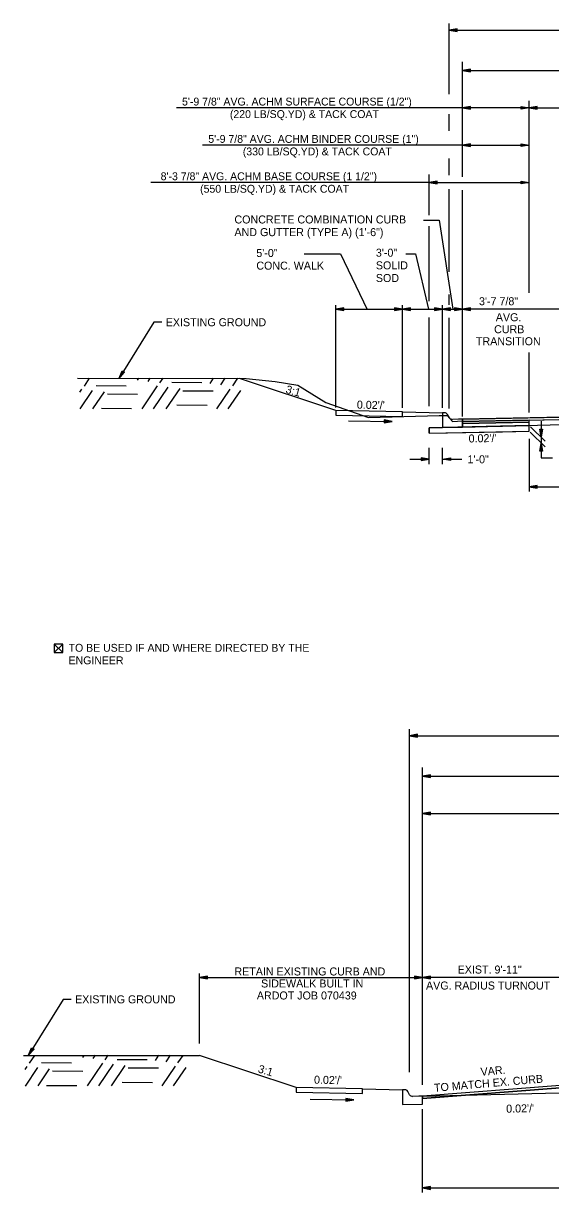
# Model space of a CAD drawing. Extents: x 1001270 to 1003428, y 1840152 to 1842912.
# Drawn here: x 1001556.2 to 1001595.7, y 1841973.3 to 1842061 of the extents above; entities that cross this region are included whole.
import ezdxf

# ---------------------------------------------------------------- set-up
doc = ezdxf.new("R2010")
doc.units = 0
for name, color, linetype in [('10', 7, 'Continuous'), ('19', 7, 'Continuous'), ('20', 7, 'Continuous'), ('8', 7, 'Continuous'), ('Default', 7, 'Continuous')]:
    doc.layers.add(name, color=color, linetype=linetype)

# ---------------------------------------------------------------- blocks, each defined once
blk = doc.blocks.new('TM')
at = {"layer": '8'}
for p, q in [((-120.309, 21.181), (-119.787, -20.829)), ((0, 0), (-120.309, 21.181)), ((-31.382, 2.945), (-120.176, 10.512)), ((-119.787, -20.829), (0, 0)), ((-119.911, -10.826), (-31.307, -3.057))]:
    blk.add_line(p, q, dxfattribs=at)

msp = doc.modelspace()

# ---------------------------------------------------------------- linework, layer by layer
at = {"layer": '10'}
for p, q in [((1001558.501, 1842014.462), (1001559.142, 1842013.821)), ((1001559.142, 1842014.462), (1001558.501, 1842013.821)), ((1001558.882, 1842013.821), (1001558.893, 1842013.821))]:
    msp.add_line(p, q, dxfattribs=at)
msp.add_lwpolyline([(1001558.893, 1842013.821), (1001559.142, 1842013.821), (1001559.142, 1842014.462), (1001558.501, 1842014.462), (1001558.501, 1842013.821), (1001558.882, 1842013.821)], dxfattribs=at)
at = {"layer": '19'}
for p, q in [((1001588.118, 1842055.7), (1001588.118, 1842061.015)), ((1001588.718, 1842060.617), (1001588.118, 1842060.512)), ((1001588.118, 1842060.512), (1001633.451, 1842060.512)), ((1001588.118, 1842060.512), (1001588.718, 1842060.407)), ((1001588.718, 1842060.562), (1001588.278, 1842060.527)), ((1001588.278, 1842060.497), (1001588.718, 1842060.457)), ((1001588.718, 1842060.407), (1001588.718, 1842060.617)), ((1001589.117, 1842049.512), (1001589.117, 1842058.137)), ((1001589.117, 1842057.485), (1001632.45, 1842057.485)), ((1001589.718, 1842057.59), (1001589.118, 1842057.485)), ((1001589.118, 1842057.485), (1001589.718, 1842057.38)), ((1001589.718, 1842057.535), (1001589.278, 1842057.5)), ((1001589.278, 1842057.47), (1001589.718, 1842057.43)), ((1001589.718, 1842057.38), (1001589.718, 1842057.59)), ((1001594.117, 1842040.813), (1001594.117, 1842055.212)), ((1001589.123, 1842054.678), (1001567.675, 1842054.678)), ((1001588.118, 1842052.944), (1001588.118, 1842054.199)), ((1001594.117, 1842054.679), (1001589.117, 1842054.679)), ((1001589.718, 1842054.784), (1001589.118, 1842054.679)), ((1001589.118, 1842054.679), (1001589.718, 1842054.574)), ((1001589.718, 1842054.729), (1001589.278, 1842054.694)), ((1001589.278, 1842054.664), (1001589.718, 1842054.624)), ((1001589.718, 1842054.574), (1001589.718, 1842054.784)), ((1001593.517, 1842054.574), (1001593.517, 1842054.784)), ((1001593.517, 1842054.784), (1001594.117, 1842054.679)), ((1001593.517, 1842054.729), (1001593.957, 1842054.694)), ((1001594.117, 1842054.679), (1001593.517, 1842054.574)), ((1001593.957, 1842054.664), (1001593.517, 1842054.624)), ((1001594.717, 1842054.784), (1001594.117, 1842054.679)), ((1001594.117, 1842054.679), (1001631.446, 1842054.679)), ((1001594.117, 1842054.679), (1001594.717, 1842054.574)), ((1001594.717, 1842054.729), (1001594.277, 1842054.694)), ((1001594.277, 1842054.664), (1001594.717, 1842054.624)), ((1001594.717, 1842054.574), (1001594.717, 1842054.784)), ((1001589.118, 1842051.879), (1001569.609, 1842051.879)), ((1001589.117, 1842051.879), (1001594.117, 1842051.879)), ((1001589.718, 1842051.984), (1001589.118, 1842051.879)), ((1001589.118, 1842051.879), (1001589.718, 1842051.774)), ((1001589.718, 1842051.929), (1001589.278, 1842051.894)), ((1001589.278, 1842051.864), (1001589.718, 1842051.824)), ((1001589.718, 1842051.774), (1001589.718, 1842051.984)), ((1001593.517, 1842051.774), (1001593.517, 1842051.984)), ((1001593.517, 1842051.984), (1001594.117, 1842051.879)), ((1001593.517, 1842051.929), (1001593.957, 1842051.894)), ((1001594.117, 1842051.879), (1001593.517, 1842051.774)), ((1001593.957, 1842051.864), (1001593.517, 1842051.824)), ((1001588.118, 1842049.635), (1001588.118, 1842050.873)), ((1001586.617, 1842049.079), (1001565.74, 1842049.079)), ((1001586.617, 1842046.629), (1001586.617, 1842049.679)), ((1001587.217, 1842049.184), (1001586.617, 1842049.079)), ((1001586.617, 1842049.079), (1001587.217, 1842048.974)), ((1001586.617, 1842049.079), (1001594.117, 1842049.079)), ((1001587.217, 1842049.129), (1001586.777, 1842049.094)), ((1001586.777, 1842049.064), (1001587.217, 1842049.024)), ((1001587.217, 1842048.974), (1001587.217, 1842049.184)), ((1001593.517, 1842048.974), (1001593.517, 1842049.184)), ((1001593.517, 1842049.184), (1001594.117, 1842049.079)), ((1001593.517, 1842049.129), (1001593.957, 1842049.094)), ((1001594.117, 1842049.079), (1001593.517, 1842048.974)), ((1001593.957, 1842049.064), (1001593.517, 1842049.024)), ((1001588.118, 1842042.38), (1001588.118, 1842048.572)), ((1001589.117, 1842031.521), (1001589.117, 1842048.5)), ((1001586.197, 1842046.267), (1001587.376, 1842046.267)), ((1001587.376, 1842046.267), (1001588.391, 1842039.576)), ((1001586.617, 1842040.174), (1001586.617, 1842045.812)), ((1001577.253, 1842043.733), (1001579.963, 1842043.733)), ((1001579.963, 1842043.733), (1001581.977, 1842039.562)), ((1001584.868, 1842043.733), (1001585.612, 1842043.733)), ((1001585.612, 1842043.733), (1001586.569, 1842039.576)), ((1001588.118, 1842039.918), (1001588.118, 1842040.686)), ((1001579.617, 1842032.211), (1001579.617, 1842039.876)), ((1001580.217, 1842039.681), (1001579.617, 1842039.576)), ((1001579.617, 1842039.576), (1001589.117, 1842039.576)), ((1001579.617, 1842039.576), (1001580.217, 1842039.471)), ((1001580.217, 1842039.626), (1001579.777, 1842039.591)), ((1001579.777, 1842039.561), (1001580.217, 1842039.521)), ((1001580.217, 1842039.471), (1001580.217, 1842039.681)), ((1001584.017, 1842039.681), (1001584.017, 1842039.471)), ((1001584.617, 1842039.576), (1001584.017, 1842039.681)), ((1001584.457, 1842039.591), (1001584.017, 1842039.626)), ((1001584.017, 1842039.471), (1001584.617, 1842039.576)), ((1001584.017, 1842039.521), (1001584.457, 1842039.561)), ((1001584.617, 1842032.192), (1001584.617, 1842039.876)), ((1001585.217, 1842039.681), (1001584.617, 1842039.576)), ((1001584.617, 1842039.576), (1001585.217, 1842039.471)), ((1001585.217, 1842039.626), (1001584.777, 1842039.591)), ((1001584.777, 1842039.561), (1001585.217, 1842039.521)), ((1001585.217, 1842039.471), (1001585.217, 1842039.681)), ((1001587.017, 1842039.681), (1001587.017, 1842039.471)), ((1001587.617, 1842039.576), (1001587.017, 1842039.681)), ((1001587.457, 1842039.591), (1001587.017, 1842039.626)), ((1001587.017, 1842039.471), (1001587.617, 1842039.576)), ((1001587.017, 1842039.521), (1001587.457, 1842039.561)), ((1001587.617, 1842032.192), (1001587.617, 1842039.876)), ((1001588.217, 1842039.681), (1001587.617, 1842039.576)), ((1001587.617, 1842039.576), (1001588.217, 1842039.471)), ((1001588.217, 1842039.626), (1001587.777, 1842039.591)), ((1001587.777, 1842039.561), (1001588.217, 1842039.521)), ((1001588.217, 1842039.471), (1001588.217, 1842039.681)), ((1001588.517, 1842039.681), (1001588.517, 1842039.471)), ((1001589.117, 1842039.576), (1001588.517, 1842039.681)), ((1001588.957, 1842039.591), (1001588.517, 1842039.626)), ((1001588.517, 1842039.471), (1001589.117, 1842039.576)), ((1001588.517, 1842039.521), (1001588.957, 1842039.561)), ((1001589.717, 1842039.681), (1001589.117, 1842039.576)), ((1001589.117, 1842039.576), (1001589.717, 1842039.471)), ((1001601.117, 1842039.576), (1001589.117, 1842039.576)), ((1001589.717, 1842039.626), (1001589.277, 1842039.591)), ((1001589.277, 1842039.561), (1001589.717, 1842039.521)), ((1001589.717, 1842039.471), (1001589.717, 1842039.681)), ((1001586.617, 1842032.311), (1001586.617, 1842038.96)), ((1001588.118, 1842032.12), (1001588.118, 1842038.928)), ((1001594.117, 1842031.832), (1001594.117, 1842036.33)), ((1001563.376, 1842034.401), (1001563.6, 1842034.968)), ((1001563.777, 1842034.859), (1001563.376, 1842034.401)), ((1001563.45, 1842034.542), (1001563.643, 1842034.936)), ((1001563.737, 1842034.88), (1001563.473, 1842034.531)), ((1001563.6, 1842034.968), (1001563.777, 1842034.859)), ((1001560.754, 1842033.816), (1001561.146, 1842034.399)), ((1001564.739, 1842034.25), (1001564.845, 1842034.4)), ((1001565.534, 1842034.159), (1001565.7, 1842034.403)), ((1001566.429, 1842034.067), (1001566.655, 1842034.405)), ((1001567.317, 1842034.096), (1001569.578, 1842034.084)), ((1001570.193, 1842034.011), (1001570.455, 1842034.406)), ((1001570.988, 1842033.919), (1001571.32, 1842034.408)), ((1001571.883, 1842033.827), (1001572.264, 1842034.401)), ((1001579.619, 1842031.975), (1001572.388, 1842034.386)), ((1001560.414, 1842033.349), (1001560.568, 1842033.574)), ((1001560.436, 1842032.1), (1001561.363, 1842033.482)), ((1001561.392, 1842032.102), (1001562.258, 1842033.39)), ((1001561.643, 1842033.855), (1001563.902, 1842033.834)), ((1001562.483, 1842033.226), (1001564.742, 1842033.205)), ((1001565.091, 1842032.103), (1001566.244, 1842033.824)), ((1001565.946, 1842032.106), (1001567.038, 1842033.732)), ((1001566.901, 1842032.108), (1001567.934, 1842033.64)), ((1001568.147, 1842033.468), (1001570.418, 1842033.455)), ((1001570.701, 1842032.109), (1001571.698, 1842033.585)), ((1001571.556, 1842032.111), (1001572.492, 1842033.493)), ((1001567.705, 1842032.397), (1001569.965, 1842032.376)), ((1001562.03, 1842032.147), (1001564.3, 1842032.134)), ((1001584.618, 1842031.876), (1001579.619, 1842031.975)), ((1001579.619, 1842031.975), (1001579.619, 1842031.642)), ((1001579.619, 1842031.642), (1001584.618, 1842031.543)), ((1001584.618, 1842031.543), (1001584.618, 1842031.876)), ((1001584.618, 1842031.876), (1001584.618, 1842031.876)), ((1001584.618, 1842031.876), (1001587.617, 1842031.815)), ((1001587.784, 1842031.815), (1001587.617, 1842031.815)), ((1001587.617, 1842031.815), (1001587.617, 1842031.482)), ((1001587.617, 1842031.482), (1001587.617, 1842031.3)), ((1001588.146, 1842031.44), (1001588, 1842031.691)), ((1001588.833, 1842031.325), (1001588.367, 1842031.315)), ((1001589.117, 1842031.33), (1001588.833, 1842031.325)), ((1001588.833, 1842031.325), (1001588.833, 1842031.324)), ((1001588.833, 1842031.324), (1001588.833, 1842031.325)), ((1001589.117, 1842031.33), (1001614.45, 1842031.837)), ((1001589.117, 1842031.164), (1001614.45, 1842031.67)), ((1001594.117, 1842030.847), (1001586.617, 1842030.687)), ((1001586.617, 1842030.687), (1001587.617, 1842030.707)), ((1001586.617, 1842030.28), (1001586.617, 1842030.687)), ((1001586.617, 1842030.687), (1001586.617, 1842030.28)), ((1001587.617, 1842031.3), (1001587.617, 1842030.707)), ((1001587.617, 1842030.707), (1001589.117, 1842030.738)), ((1001589.117, 1842030.997), (1001594.117, 1842031.097)), ((1001594.117, 1842031.097), (1001589.117, 1842030.997)), ((1001589.117, 1842030.997), (1001589.117, 1842030.997)), ((1001589.117, 1842030.997), (1001589.117, 1842030.747)), ((1001589.117, 1842030.747), (1001594.117, 1842030.847)), ((1001589.117, 1842030.747), (1001592.117, 1842030.807)), ((1001592.117, 1842030.807), (1001594.117, 1842030.847)), ((1001594.117, 1842030.43), (1001594.117, 1842031.264)), ((1001594.117, 1842030.847), (1001594.117, 1842031.097)), ((1001594.117, 1842030.43), (1001594.117, 1842030.847)), ((1001594.217, 1842030.766), (1001595.316, 1842029.69)), ((1001594.918, 1842030.577), (1001595.128, 1842030.577)), ((1001595.023, 1842029.977), (1001594.918, 1842030.577)), ((1001595.008, 1842030.137), (1001594.968, 1842030.577)), ((1001595.128, 1842030.577), (1001595.023, 1842029.977)), ((1001595.073, 1842030.577), (1001595.038, 1842030.137)), ((1001586.617, 1842030.28), (1001594.117, 1842030.43)), ((1001586.617, 1842030.28), (1001592.117, 1842030.39)), ((1001592.117, 1842030.39), (1001594.117, 1842030.43)), ((1001594.117, 1842029.867), (1001594.117, 1842025.91)), ((1001594.203, 1842030.347), (1001595.323, 1842029.25)), ((1001586.617, 1842027.951), (1001586.617, 1842029.189)), ((1001587.617, 1842027.951), (1001587.617, 1842029.189)), ((1001594.918, 1842028.944), (1001595.023, 1842029.544)), ((1001595.128, 1842028.944), (1001594.918, 1842028.944)), ((1001594.973, 1842028.944), (1001595.008, 1842029.384)), ((1001595.023, 1842029.544), (1001595.128, 1842028.944)), ((1001595.038, 1842029.384), (1001595.078, 1842028.944)), ((1001585.168, 1842028.329), (1001586.617, 1842028.329)), ((1001585.168, 1842028.329), (1001586.617, 1842028.329)), ((1001586.017, 1842028.434), (1001586.017, 1842028.224)), ((1001586.617, 1842028.329), (1001586.017, 1842028.434)), ((1001586.017, 1842028.434), (1001586.017, 1842028.224)), ((1001586.617, 1842028.329), (1001586.017, 1842028.434)), ((1001586.457, 1842028.344), (1001586.017, 1842028.379)), ((1001586.457, 1842028.344), (1001586.017, 1842028.379)), ((1001586.017, 1842028.224), (1001586.617, 1842028.329)), ((1001586.017, 1842028.224), (1001586.617, 1842028.329)), ((1001586.017, 1842028.274), (1001586.457, 1842028.314)), ((1001586.017, 1842028.274), (1001586.457, 1842028.314)), ((1001587.617, 1842028.329), (1001588.217, 1842028.434)), ((1001587.617, 1842028.329), (1001588.217, 1842028.434)), ((1001588.217, 1842028.224), (1001587.617, 1842028.329)), ((1001587.617, 1842028.329), (1001589.066, 1842028.329)), ((1001588.217, 1842028.224), (1001587.617, 1842028.329)), ((1001587.617, 1842028.329), (1001589.066, 1842028.329)), ((1001587.777, 1842028.344), (1001588.217, 1842028.379)), ((1001587.777, 1842028.344), (1001588.217, 1842028.379)), ((1001588.217, 1842028.274), (1001587.777, 1842028.314)), ((1001588.217, 1842028.274), (1001587.777, 1842028.314)), ((1001588.217, 1842028.434), (1001588.217, 1842028.224)), ((1001588.217, 1842028.434), (1001588.217, 1842028.224)), ((1001595.023, 1842028.425), (1001595.887, 1842028.425)), ((1001594.717, 1842026.363), (1001594.117, 1842026.258)), ((1001594.117, 1842026.258), (1001631.447, 1842026.258)), ((1001594.117, 1842026.258), (1001594.717, 1842026.153)), ((1001594.717, 1842026.308), (1001594.277, 1842026.273)), ((1001594.277, 1842026.243), (1001594.717, 1842026.203)), ((1001594.717, 1842026.153), (1001594.717, 1842026.363)), ((1001585.161, 1841982.347), (1001585.161, 1842008.094)), ((1001585.761, 1842007.697), (1001585.161, 1842007.592)), ((1001585.761, 1842007.642), (1001585.321, 1842007.607)), ((1001585.761, 1842007.487), (1001585.761, 1842007.697)), ((1001585.161, 1842007.592), (1001633.451, 1842007.592)), ((1001585.161, 1842007.592), (1001585.761, 1842007.487)), ((1001585.321, 1842007.577), (1001585.761, 1842007.537)), ((1001586.132, 1841981.399), (1001586.132, 1842005.216)), ((1001586.732, 1842004.669), (1001586.132, 1842004.564)), ((1001586.132, 1842004.564), (1001586.732, 1842004.459)), ((1001586.132, 1842004.564), (1001632.45, 1842004.564)), ((1001586.732, 1842004.614), (1001586.292, 1842004.579)), ((1001586.292, 1842004.549), (1001586.732, 1842004.509)), ((1001586.732, 1842004.459), (1001586.732, 1842004.669)), ((1001586.732, 1842001.861), (1001586.132, 1842001.756)), ((1001586.132, 1842001.756), (1001586.732, 1842001.651)), ((1001586.132, 1842001.756), (1001631.447, 1842001.756)), ((1001586.732, 1842001.806), (1001586.292, 1842001.771)), ((1001586.292, 1842001.741), (1001586.732, 1842001.701)), ((1001586.732, 1842001.651), (1001586.732, 1842001.861)), ((1001569.403, 1841984.512), (1001569.403, 1841989.755)), ((1001570.003, 1841989.56), (1001569.403, 1841989.455)), ((1001569.403, 1841989.455), (1001586.132, 1841989.455)), ((1001569.403, 1841989.455), (1001570.003, 1841989.35)), ((1001570.003, 1841989.505), (1001569.563, 1841989.47)), ((1001569.563, 1841989.44), (1001570.003, 1841989.4)), ((1001570.003, 1841989.35), (1001570.003, 1841989.56)), ((1001585.532, 1841989.56), (1001585.532, 1841989.35)), ((1001586.132, 1841989.455), (1001585.532, 1841989.56)), ((1001585.972, 1841989.47), (1001585.532, 1841989.505)), ((1001585.532, 1841989.35), (1001586.132, 1841989.455)), ((1001585.532, 1841989.4), (1001585.972, 1841989.44)), ((1001586.732, 1841989.56), (1001586.132, 1841989.455)), ((1001586.132, 1841989.455), (1001586.732, 1841989.35)), ((1001596.45, 1841989.455), (1001586.132, 1841989.455)), ((1001586.732, 1841989.505), (1001586.292, 1841989.47)), ((1001586.292, 1841989.44), (1001586.732, 1841989.4)), ((1001586.732, 1841989.35), (1001586.732, 1841989.56)), ((1001556.575, 1841983.62), (1001556.799, 1841984.187)), ((1001556.977, 1841984.077), (1001556.575, 1841983.62)), ((1001556.649, 1841983.761), (1001556.842, 1841984.155)), ((1001556.936, 1841984.099), (1001556.672, 1841983.75)), ((1001556.799, 1841984.187), (1001556.977, 1841984.077)), ((1001556.647, 1841983.035), (1001557.039, 1841983.618)), ((1001560.632, 1841983.469), (1001560.738, 1841983.619)), ((1001561.427, 1841983.377), (1001561.593, 1841983.621)), ((1001562.322, 1841983.285), (1001562.548, 1841983.624)), ((1001563.21, 1841983.314), (1001565.471, 1841983.303)), ((1001566.086, 1841983.229), (1001566.348, 1841983.625)), ((1001566.881, 1841983.138), (1001567.213, 1841983.626)), ((1001567.776, 1841983.045), (1001568.157, 1841983.619)), ((1001576.635, 1841981.202), (1001569.403, 1841983.613)), ((1001556.307, 1841982.567), (1001556.461, 1841982.792)), ((1001556.329, 1841981.318), (1001557.256, 1841982.701)), ((1001557.285, 1841981.32), (1001558.151, 1841982.608)), ((1001557.536, 1841983.074), (1001559.795, 1841983.053)), ((1001558.376, 1841982.445), (1001560.635, 1841982.423)), ((1001560.984, 1841981.322), (1001562.137, 1841983.043)), ((1001561.839, 1841981.324), (1001562.931, 1841982.951)), ((1001562.794, 1841981.326), (1001563.827, 1841982.859)), ((1001564.04, 1841982.686), (1001566.311, 1841982.674)), ((1001566.594, 1841981.327), (1001567.591, 1841982.803)), ((1001567.449, 1841981.33), (1001568.385, 1841982.711)), ((1001557.923, 1841981.365), (1001560.193, 1841981.353)), ((1001563.598, 1841981.616), (1001565.858, 1841981.594)), ((1001596.45, 1841981.356), (1001586.132, 1841980.557)), ((1001581.634, 1841981.103), (1001576.635, 1841981.202)), ((1001576.635, 1841981.202), (1001576.635, 1841980.869)), ((1001576.635, 1841980.869), (1001581.634, 1841980.769)), ((1001581.634, 1841981.103), (1001584.632, 1841981.042)), ((1001581.634, 1841980.769), (1001581.634, 1841981.103)), ((1001581.634, 1841981.103), (1001581.634, 1841981.103)), ((1001584.799, 1841981.042), (1001584.632, 1841981.042)), ((1001584.632, 1841981.042), (1001584.632, 1841980.709)), ((1001584.632, 1841980.709), (1001584.632, 1841980.527)), ((1001584.632, 1841980.527), (1001584.632, 1841979.934)), ((1001585.161, 1841980.667), (1001585.015, 1841980.918)), ((1001585.848, 1841980.552), (1001585.382, 1841980.542)), ((1001586.132, 1841980.557), (1001585.848, 1841980.552)), ((1001585.848, 1841980.552), (1001585.848, 1841980.551)), ((1001585.848, 1841980.551), (1001585.848, 1841980.552)), ((1001596.45, 1841981.19), (1001586.132, 1841980.391)), ((1001584.632, 1841979.934), (1001586.132, 1841979.965)), ((1001586.132, 1841973.323), (1001586.132, 1841979.59)), ((1001586.732, 1841973.776), (1001586.132, 1841973.671)), ((1001586.132, 1841973.671), (1001631.447, 1841973.671)), ((1001586.132, 1841973.671), (1001586.732, 1841973.566)), ((1001586.732, 1841973.721), (1001586.292, 1841973.686)), ((1001586.292, 1841973.656), (1001586.732, 1841973.616)), ((1001586.732, 1841973.566), (1001586.732, 1841973.776))]:
    msp.add_line(p, q, dxfattribs=at)
for points in [[(1001566.559, 1842038.6), (1001565.959, 1842038.6), (1001563.376, 1842034.401)], [(1001560.23, 1842034.4), (1001572.889, 1842034.386), (1001575.072, 1842034.166), (1001576.768, 1842033.894), (1001578.883, 1842032.583), (1001582.074, 1842031.462), (1001587.364, 1842031.607), (1001587.963, 1842031.615), (1001588.367, 1842031.161), (1001589.117, 1842031.195), (1001589.117, 1842030.738), (1001599.45, 1842030.999), (1001614.46, 1842031.276)], [(1001589.117, 1842030.738), (1001589.117, 1842030.914), (1001589.117, 1842031.164), (1001589.117, 1842031.33)], [(1001595.023, 1842031.171), (1001595.023, 1842028.425)], [(1001559.758, 1841987.819), (1001559.158, 1841987.819), (1001556.575, 1841983.62)], [(1001556.179, 1841983.618), (1001569.403, 1841983.613)], [(1001586.132, 1841980.557), (1001599.45, 1841980.878), (1001614.399, 1841981.148)], [(1001586.132, 1841979.965), (1001586.132, 1841980.141), (1001586.132, 1841980.391), (1001586.132, 1841980.557)]]:
    msp.add_lwpolyline(points, dxfattribs=at)
for points in [[(1001614.45, 1842031.837), (1001589.117, 1842031.33), (1001589.117, 1842031.164), (1001614.45, 1842031.67), (1001632.45, 1842031.31), (1001632.45, 1842031.477)], [(1001589.117, 1842031.164), (1001589.117, 1842030.997), (1001594.117, 1842031.097), (1001594.117, 1842031.264)], [(1001614.45, 1841981.716), (1001596.45, 1841981.356), (1001586.132, 1841980.557), (1001586.132, 1841980.391), (1001596.45, 1841981.19), (1001614.45, 1841981.55), (1001632.45, 1841981.19), (1001632.45, 1841981.356)]]:
    msp.add_lwpolyline(points, close=True, dxfattribs=at)
for centre, start, end in [((1001587.784, 1842031.565), 30.1619, 90), ((1001588.362, 1842031.565), 210.16348, 271.14576), ((1001584.799, 1841980.792), 30.1619, 90), ((1001585.377, 1841980.792), 210.16348, 271.14576)]:
    msp.add_arc(centre, 0.25, start, end, dxfattribs=at)
at = {"layer": '20'}
for p, q in [((1001580.583, 1842031.212), (1001583.854, 1842031.164)), ((1001577.691, 1841980.342), (1001580.961, 1841980.276))]:
    msp.add_line(p, q, dxfattribs=at)

# ---------------------------------------------------------------- block references
at = {"layer": '19', "xscale": 0.0050063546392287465}
for p, yscale, rotation in [((1001583.854, 1842031.161), 0.0050063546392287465, -0.825313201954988), ((1001580.962, 1841980.274), 0.005006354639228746, -1.1310771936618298)]:
    msp.add_blockref('TM', p, dxfattribs=dict(at, yscale=yscale, rotation=rotation))

# ---------------------------------------------------------------- texts
at = {"layer": '19'}
for s, height, p in [('5\'-9 7/8" AVG. ACHM SURFACE COURSE (1/2")', 0.59001, (1001568.084, 1842054.855)), ('(220 LB/SQ.YD) & TACK COAT', 0.59001, (1001571.673, 1842053.915)), ('5\'-9 7/8" AVG. ACHM BINDER COURSE (1")', 0.59001, (1001570.053, 1842052.055)), ('(330 LB/SQ.YD) & TACK COAT', 0.59001, (1001572.643, 1842051.115)), ('8\'-3 7/8" AVG. ACHM BASE COURSE (1 1/2")', 0.59001, (1001566.48, 1842049.255)), ('(550 LB/SQ.YD) & TACK COAT', 0.59001, (1001569.438, 1842048.315)), ('3\'-7 7/8"', 0.6, (1001590.364, 1842039.876)), ('AVG.', 0.6, (1001591.624, 1842038.676)), ('EXISTING GROUND', 0.6, (1001566.859, 1842038.301)), ('CURB', 0.6, (1001591.498, 1842037.776)), ('TRANSITION', 0.6, (1001590.133, 1842036.876)), ('RETAIN EXISTING CURB AND', 0.6, (1001572.011, 1841989.609)), ('EXIST. 9\'-11"', 0.6, (1001588.761, 1841989.755)), ('SIDEWALK BUILT IN', 0.6, (1001574.014, 1841988.709)), (' ARDOT JOB 070439', 0.6, (1001573.473, 1841987.809)), ('AVG. RADIUS TURNOUT', 0.6, (1001586.389, 1841988.555)), ('EXISTING GROUND', 0.6, (1001560.058, 1841987.519))]:
    msp.add_text(s, height=height, dxfattribs=at).set_placement(p)
for s, rotation, p in [('CONCRETE COMBINATION CURB', 360, (1001572.015, 1842046.009)), ('AND GUTTER (TYPE A) (1\'-6")', 360, (1001572.015, 1842045.059)), ('5\'-0"', 360, (1001573.656, 1842043.496)), ('3\'-0"', 360, (1001582.626, 1842043.518)), ('CONC. WALK', 360, (1001573.656, 1842042.546)), ('SOLID ', 360, (1001582.626, 1842042.568)), ('SOD', 360, (1001582.626, 1842041.618)), ('3:1', 343.76133, (1001575.811, 1842033.316)), ("0.02'/'", 358.86505, (1001581.195, 1842032.122)), ("0.02'/'", 1.14576, (1001589.589, 1842029.58)), ('1\'-0"', 360, (1001589.501, 1842028.022)), ('3:1', 343.76133, (1001573.738, 1841982.35)), ('VAR. ', 4.88196, (1001590.51, 1841982.083)), ("0.02'/'", 358.86505, (1001577.981, 1841981.494)), ('TO MATCH EX. CURB', 4.88196, (1001587.016, 1841980.881)), ("0.02'/'", 1.14576, (1001592.409, 1841979.316))]:
    msp.add_text(s, height=0.6, rotation=rotation, dxfattribs=at).set_placement(p)
at = {"layer": 'Default'}
for s, height, p in [('TO BE USED IF AND WHERE DIRECTED BY THE ', 0.59001, (1001559.573, 1842013.889)), ('ENGINEER', 0.59, (1001559.573, 1842012.949))]:
    msp.add_text(s, height=height, rotation=359.99538, dxfattribs=at).set_placement(p)

doc.saveas('drawing.dxf')
